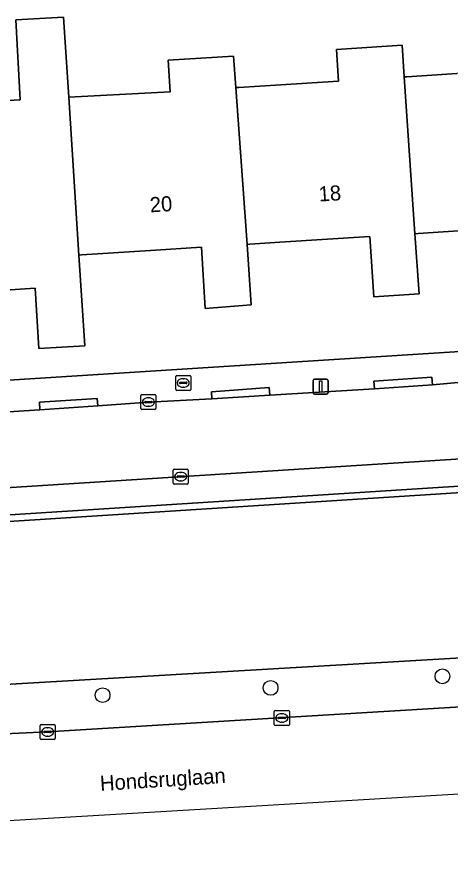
# Model space of a CAD drawing. Extents: x 159626 to 160723, y 388173 to 389416.
# Drawn here: x 160600.9 to 160629.6, y 388328.4 to 388385.4 of the extents above; entities that cross this region are included whole.
import ezdxf

# ---------------------------------------------------------------- set-up
doc = ezdxf.new("R2010")
doc.units = 0
for name, color, linetype in [('IMGEO_Boom', 7, 'Continuous'), ('IMGEO_Brandkraan', 7, 'Continuous'), ('IMGEO_Erf', 7, 'Continuous'), ('IMGEO_Groenvoorziening', 7, 'Continuous'), ('IMGEO_Kolk', 7, 'Continuous'), ('IMGEO_Lichtmast', 7, 'Continuous'), ('IMGEO_Openbare_ruimte_label', 7, 'Continuous'), ('IMGEO_Pand', 7, 'Continuous'), ('IMGEO_Pand_nummerreeks', 7, 'Continuous'), ('IMGEO_Parkeervlak_open', 7, 'Continuous'), ('IMGEO_Rijbaan_lokaal_open', 7, 'Continuous'), ('IMGEO_Rijbaan_regionaal_gesloten', 7, 'Continuous'), ('IMGEO_Voetpad_open', 7, 'Continuous')]:
    doc.layers.add(name, color=color, linetype=linetype)

msp = doc.modelspace()

# ---------------------------------------------------------------- linework, layer by layer
at = {"layer": 'IMGEO_Boom'}
for centre in [(160629.072, 388341.788), (160617.704, 388341.023), (160606.592, 388340.539)]:
    msp.add_circle(centre, 0.489, dxfattribs=at)
at = {"layer": 'IMGEO_Brandkraan'}
for p, q in [((160611.428, 388360.793), (160611.428, 388361.645)), ((160611.503, 388361.719), (160612.355, 388361.719)), ((160611.73, 388361.262), (160612.128, 388361.262)), ((160611.916, 388361.499), (160611.941, 388361.499)), ((160612.429, 388361.645), (160612.429, 388360.793)), ((160612.355, 388360.719), (160611.503, 388360.719)), ((160611.687, 388361.213), (160611.687, 388361.225)), ((160612.125, 388361.176), (160611.727, 388361.176)), ((160611.939, 388360.939), (160611.914, 388360.939)), ((160612.171, 388361.225), (160612.171, 388361.213))]:
    msp.add_line(p, q, dxfattribs=at)
for points in [[(160611.428, 388360.793), (160611.428, 388361.645)], [(160611.503, 388361.719), (160612.355, 388361.719)], [(160612.429, 388361.645), (160612.429, 388360.793)], [(160612.355, 388360.719), (160611.503, 388360.719)]]:
    msp.add_lwpolyline(points, dxfattribs=at)
for centre, radius, start, end in [((160611.505, 388361.643), 0.0765, 91.552, 178.448), ((160611.505, 388361.643), 0.0765, 91.552, 178.448), ((160611.727, 388361.222), 0.0403, 85.8775, 175.7526), ((160612.132, 388361.224), 0.0386, 1.7309, 96.639), ((160612.353, 388361.643), 0.0765, 1.552, 88.448), ((160612.353, 388361.643), 0.0765, 1.552, 88.448), ((160611.505, 388360.795), 0.0765, 181.552, 268.448), ((160611.505, 388360.795), 0.0765, 181.552, 268.448), ((160611.724, 388361.212), 0.0366, 178.938, 274.7102), ((160612.128, 388361.219), 0.043, 264.8664, 352.4533), ((160612.353, 388360.795), 0.0765, 271.552, 358.448), ((160612.353, 388360.795), 0.0765, 271.552, 358.448)]:
    msp.add_arc(centre, radius, start, end, dxfattribs=at)
for centre, major_axis, ratio, start_param, end_param in [((160611.915, 388361.219), (-0.387, 0.002), 0.722429, 4.712389, 7.853982), ((160611.94, 388361.219), (-0.39, 0.002), 0.717154, 1.570796, 4.712389)]:
    msp.add_ellipse(centre, major_axis=major_axis, ratio=ratio, start_param=start_param, end_param=end_param, dxfattribs=at)
at = {"layer": 'IMGEO_Erf'}
for points in [[(160599.948, 388379.9), (160601.144, 388379.965), (160600.856, 388385.271), (160604.009, 388385.443), (160604.351, 388380.139), (160611.072, 388380.503), (160610.938, 388382.597), (160615.257, 388382.873), (160615.406, 388380.78), (160615.608, 388380.793), (160618.393, 388380.972), (160622.189, 388381.215), (160622.055, 388383.309), (160626.4, 388383.587), (160626.543, 388381.493), (160626.725, 388381.505), (160630.025, 388381.716)], [(160631.136, 388371.35), (160627.457, 388371.115), (160627.256, 388371.102), (160627.529, 388367.111), (160624.528, 388366.921), (160624.274, 388370.913), (160618.318, 388370.533), (160616.34, 388370.407), (160616.145, 388370.395), (160616.429, 388366.402), (160613.38, 388366.16), (160613.136, 388370.203), (160609.77, 388369.989), (160605.19, 388369.697), (160605.024, 388369.686), (160605.411, 388363.681), (160602.379, 388363.504), (160602.124, 388367.496), (160598.157, 388367.242)], [(160527.106, 388356.749), (160533.761, 388357.171), (160630.927, 388363.34)]]:
    msp.add_lwpolyline(points, dxfattribs=at)
at = {"layer": 'IMGEO_Groenvoorziening'}
for points in [[(160683.432, 388359.527), (160682.448, 388359.497), (160681.466, 388359.481), (160681.33, 388359.459), (160681.203, 388359.438), (160679.578, 388357.114), (160539.765, 388348.165)], [(160535.643, 388336.797), (160555.393, 388337.291), (160571.906, 388337.242), (160587.404, 388337.384), (160602.96, 388338.103), (160633.959, 388339.983), (160650.929, 388341.506), (160664.339, 388343.297), (160679.735, 388345.243), (160695.182, 388346.963), (160715.275, 388348.763), (160715.285, 388349.31), (160715.234, 388349.978), (160715.102, 388351.742), (160712.472, 388351.607), (160708.613, 388351.323), (160702.167, 388350.903), (160669.741, 388347.509), (160639.389, 388343.548), (160592.566, 388340.797), (160562.372, 388340.614), (160535.067, 388338.508), (160535.156, 388337.218)], [(160539.138, 388348.388), (160537.738, 388349.85), (160534.303, 388349.574), (160535.067, 388338.508), (160562.372, 388340.614), (160564.438, 388342.533), (160592.527, 388342.756), (160592.566, 388340.797), (160639.389, 388343.548), (160639.248, 388345.522), (160668.107, 388348.959), (160668.202, 388347.733), (160669.741, 388347.509), (160702.167, 388350.903)]]:
    msp.add_lwpolyline(points, dxfattribs=at)
at = {"layer": 'IMGEO_Kolk'}
for p, q in [((160609.123, 388359.527), (160609.123, 388360.379)), ((160609.198, 388360.453), (160610.05, 388360.453)), ((160609.611, 388360.233), (160609.636, 388360.233)), ((160610.124, 388360.379), (160610.124, 388359.527)), ((160609.382, 388359.947), (160609.382, 388359.959)), ((160609.82, 388359.91), (160609.422, 388359.91)), ((160609.425, 388359.996), (160609.823, 388359.996)), ((160609.634, 388359.673), (160609.609, 388359.673)), ((160609.866, 388359.959), (160609.866, 388359.947)), ((160610.05, 388359.453), (160609.198, 388359.453)), ((160611.26, 388354.589), (160611.26, 388355.441)), ((160611.335, 388355.515), (160612.187, 388355.515)), ((160611.519, 388355.009), (160611.519, 388355.021)), ((160611.562, 388355.058), (160611.96, 388355.058)), ((160611.748, 388355.295), (160611.773, 388355.295)), ((160612.003, 388355.021), (160612.003, 388355.009)), ((160612.261, 388355.441), (160612.261, 388354.589)), ((160612.187, 388354.515), (160611.335, 388354.515)), ((160611.957, 388354.972), (160611.559, 388354.972)), ((160611.771, 388354.735), (160611.746, 388354.735)), ((160617.95, 388338.603), (160617.95, 388339.455)), ((160618.025, 388339.529), (160618.877, 388339.529)), ((160618.209, 388339.023), (160618.209, 388339.035)), ((160618.252, 388339.072), (160618.65, 388339.072)), ((160618.438, 388339.309), (160618.463, 388339.309)), ((160618.693, 388339.035), (160618.693, 388339.023)), ((160618.951, 388339.455), (160618.951, 388338.603)), ((160602.459, 388337.677), (160602.459, 388338.529)), ((160602.534, 388338.603), (160603.386, 388338.603)), ((160603.46, 388338.529), (160603.46, 388337.677)), ((160618.877, 388338.529), (160618.025, 388338.529)), ((160618.647, 388338.986), (160618.249, 388338.986)), ((160618.461, 388338.749), (160618.436, 388338.749)), ((160602.718, 388338.097), (160602.718, 388338.109)), ((160603.156, 388338.06), (160602.758, 388338.06)), ((160602.761, 388338.146), (160603.159, 388338.146)), ((160602.947, 388338.383), (160602.972, 388338.383)), ((160603.202, 388338.109), (160603.202, 388338.097)), ((160603.386, 388337.603), (160602.534, 388337.603)), ((160602.97, 388337.823), (160602.945, 388337.823))]:
    msp.add_line(p, q, dxfattribs=at)
for points in [[(160609.123, 388359.527), (160609.123, 388360.379)], [(160609.198, 388360.453), (160610.05, 388360.453)], [(160610.124, 388360.379), (160610.124, 388359.527)], [(160610.05, 388359.453), (160609.198, 388359.453)], [(160611.26, 388354.589), (160611.26, 388355.441)], [(160611.335, 388355.515), (160612.187, 388355.515)], [(160612.261, 388355.441), (160612.261, 388354.589)], [(160612.187, 388354.515), (160611.335, 388354.515)], [(160617.95, 388338.603), (160617.95, 388339.455)], [(160618.025, 388339.529), (160618.877, 388339.529)], [(160618.951, 388339.455), (160618.951, 388338.603)], [(160602.459, 388337.677), (160602.459, 388338.529)], [(160602.534, 388338.603), (160603.386, 388338.603)], [(160603.46, 388338.529), (160603.46, 388337.677)], [(160618.877, 388338.529), (160618.025, 388338.529)], [(160603.386, 388337.603), (160602.534, 388337.603)]]:
    msp.add_lwpolyline(points, dxfattribs=at)
for centre, radius, start, end in [((160609.2, 388360.377), 0.0765, 91.552, 178.448), ((160609.2, 388360.377), 0.0765, 91.552, 178.448), ((160610.048, 388360.377), 0.0765, 1.552, 88.448), ((160610.048, 388360.377), 0.0765, 1.552, 88.448), ((160609.422, 388359.956), 0.0403, 85.8775, 175.7526), ((160609.419, 388359.946), 0.0366, 178.938, 274.7102), ((160609.823, 388359.953), 0.043, 264.8664, 352.4533), ((160609.827, 388359.958), 0.0386, 1.7309, 96.639), ((160609.2, 388359.529), 0.0765, 181.552, 268.448), ((160609.2, 388359.529), 0.0765, 181.552, 268.448), ((160610.048, 388359.529), 0.0765, 271.552, 358.448), ((160610.048, 388359.529), 0.0765, 271.552, 358.448), ((160611.337, 388355.439), 0.0765, 91.552, 178.448), ((160611.337, 388355.439), 0.0765, 91.552, 178.448), ((160611.559, 388355.018), 0.0403, 85.8775, 175.7526), ((160611.556, 388355.008), 0.0366, 178.938, 274.7102), ((160611.96, 388355.015), 0.043, 264.8664, 352.4533), ((160611.964, 388355.02), 0.0386, 1.7309, 96.639), ((160612.185, 388355.439), 0.0765, 1.552, 88.448), ((160612.185, 388355.439), 0.0765, 1.552, 88.448), ((160611.337, 388354.591), 0.0765, 181.552, 268.448), ((160611.337, 388354.591), 0.0765, 181.552, 268.448), ((160612.185, 388354.591), 0.0765, 271.552, 358.448), ((160612.185, 388354.591), 0.0765, 271.552, 358.448), ((160618.027, 388339.453), 0.0765, 91.552, 178.448), ((160618.027, 388339.453), 0.0765, 91.552, 178.448), ((160618.249, 388339.032), 0.0403, 85.8775, 175.7526), ((160618.246, 388339.022), 0.0366, 178.938, 274.7102), ((160618.65, 388339.029), 0.043, 264.8664, 352.4533), ((160618.654, 388339.034), 0.0386, 1.7309, 96.639), ((160618.875, 388339.453), 0.0765, 1.552, 88.448), ((160618.875, 388339.453), 0.0765, 1.552, 88.448), ((160602.536, 388338.527), 0.0765, 91.552, 178.448), ((160602.536, 388338.527), 0.0765, 91.552, 178.448), ((160603.384, 388338.527), 0.0765, 1.552, 88.448), ((160603.384, 388338.527), 0.0765, 1.552, 88.448), ((160618.027, 388338.605), 0.0765, 181.552, 268.448), ((160618.027, 388338.605), 0.0765, 181.552, 268.448), ((160618.875, 388338.605), 0.0765, 271.552, 358.448), ((160618.875, 388338.605), 0.0765, 271.552, 358.448), ((160602.758, 388338.106), 0.0403, 85.8775, 175.7526), ((160602.755, 388338.096), 0.0366, 178.938, 274.7102), ((160603.159, 388338.103), 0.043, 264.8664, 352.4533), ((160603.163, 388338.108), 0.0386, 1.7309, 96.639), ((160602.536, 388337.679), 0.0765, 181.552, 268.448), ((160602.536, 388337.679), 0.0765, 181.552, 268.448), ((160603.384, 388337.679), 0.0765, 271.552, 358.448), ((160603.384, 388337.679), 0.0765, 271.552, 358.448)]:
    msp.add_arc(centre, radius, start, end, dxfattribs=at)
for centre, major_axis, ratio, start_param, end_param in [((160609.61, 388359.953), (-0.387, 0.002), 0.722429, 4.712389, 7.853982), ((160609.635, 388359.953), (-0.39, 0.002), 0.717154, 1.570796, 4.712389), ((160611.747, 388355.015), (-0.387, 0.002), 0.722429, 4.712389, 7.853982), ((160611.772, 388355.015), (-0.39, 0.002), 0.717154, 1.570796, 4.712389), ((160618.437, 388339.029), (-0.387, 0.002), 0.722429, 4.712389, 7.853982), ((160618.462, 388339.029), (-0.39, 0.002), 0.717154, 1.570796, 4.712389), ((160602.946, 388338.103), (-0.387, 0.002), 0.722429, 4.712389, 7.853982), ((160602.971, 388338.103), (-0.39, 0.002), 0.717154, 1.570796, 4.712389)]:
    msp.add_ellipse(centre, major_axis=major_axis, ratio=ratio, start_param=start_param, end_param=end_param, dxfattribs=at)
at = {"layer": 'IMGEO_Lichtmast'}
for p, q in [((160620.514, 388360.575), (160620.514, 388361.375)), ((160620.514, 388361.375), (160620.514, 388360.575)), ((160620.614, 388361.475), (160621.404, 388361.475)), ((160621.404, 388361.475), (160620.614, 388361.475)), ((160621.504, 388361.375), (160621.504, 388360.575)), ((160621.504, 388360.575), (160621.504, 388361.375)), ((160621.404, 388360.475), (160620.614, 388360.475)), ((160620.614, 388360.475), (160621.404, 388360.475))]:
    msp.add_line(p, q, dxfattribs=at)
msp.add_lwpolyline([(160620.934, 388361.35), (160621.084, 388361.35), (160621.084, 388360.6), (160620.934, 388360.6), (160620.934, 388361.35)], dxfattribs=at)
for centre, start, end in [((160620.614, 388361.375), 90, 180), ((160620.614, 388361.375), 90, 180), ((160621.404, 388361.375), 0, 90), ((160621.404, 388361.375), 360, 90), ((160620.614, 388360.575), 180, 270), ((160620.614, 388360.575), 180, 270), ((160621.404, 388360.575), 270, 0), ((160621.404, 388360.575), 270, 0)]:
    msp.add_arc(centre, 0.1, start, end, dxfattribs=at)
at = {"layer": 'IMGEO_Pand'}
for points in [[(160604.351, 388380.139), (160604.009, 388385.443), (160600.856, 388385.271), (160601.144, 388379.965), (160599.948, 388379.9), (160600.082, 388377.807), (160597.312, 388377.629), (160593.501, 388377.385), (160593.295, 388377.372), (160594.015, 388366.976), (160594.19, 388366.987), (160598.157, 388367.242), (160602.124, 388367.496), (160602.379, 388363.504), (160605.411, 388363.681), (160605.024, 388369.686)], [(160637.566, 388384.302), (160633.192, 388384.021), (160633.326, 388381.928), (160630.025, 388381.716), (160626.725, 388381.505), (160626.543, 388381.493), (160627.256, 388371.102), (160627.457, 388371.115), (160631.136, 388371.35), (160635.391, 388371.621), (160635.645, 388367.629), (160638.663, 388367.821)], [(160626.543, 388381.493), (160626.4, 388383.587), (160622.055, 388383.309), (160622.189, 388381.215), (160618.393, 388380.972), (160615.608, 388380.793), (160615.406, 388380.78), (160616.145, 388370.395), (160616.34, 388370.407), (160618.318, 388370.533), (160624.274, 388370.913), (160624.528, 388366.921), (160627.529, 388367.111), (160627.256, 388371.102)], [(160615.406, 388380.78), (160615.257, 388382.873), (160610.938, 388382.597), (160611.072, 388380.503), (160604.351, 388380.139), (160605.024, 388369.686), (160605.19, 388369.697), (160609.77, 388369.989), (160613.136, 388370.203), (160613.38, 388366.16), (160616.429, 388366.402), (160616.145, 388370.395)]]:
    msp.add_lwpolyline(points, close=True, dxfattribs=at)
at = {"layer": 'IMGEO_Parkeervlak_open'}
for points in [[(160681.203, 388359.438), (160537.182, 388350.244)], [(160539.996, 388348.618), (160678.87, 388357.502)]]:
    msp.add_lwpolyline(points, dxfattribs=at)
at = {"layer": 'IMGEO_Rijbaan_lokaal_open'}
for points in [[(160631.067, 388361.328), (160628.406, 388361.093), (160624.577, 388360.831), (160617.652, 388360.402), (160613.821, 388360.171), (160609.62, 388359.952), (160606.276, 388359.695), (160602.448, 388359.442), (160595.227, 388358.969), (160591.396, 388358.729), (160589.173, 388358.669), (160584.14, 388358.327), (160580.29, 388358.058), (160573.668, 388357.585), (160572.786, 388357.564), (160568.994, 388357.337), (160561.64, 388356.842)], [(160537.182, 388350.244), (160681.203, 388359.438)]]:
    msp.add_lwpolyline(points, dxfattribs=at)
at = {"layer": 'IMGEO_Rijbaan_regionaal_gesloten'}
for points in [[(160678.758, 388341.56), (160687.933, 388342.625), (160715.591, 388345.228), (160715.275, 388348.763), (160695.182, 388346.963), (160679.735, 388345.243), (160664.339, 388343.297), (160650.929, 388341.506), (160633.959, 388339.983), (160602.96, 388338.103), (160587.404, 388337.384), (160571.906, 388337.242), (160555.393, 388337.291), (160535.643, 388336.797), (160535.91, 388333.266), (160549.648, 388333.677), (160560.088, 388333.797)], [(160536.303, 388328.444), (160716.577, 388339.129), (160716.393, 388342.005), (160678.903, 388339.559)]]:
    msp.add_lwpolyline(points, dxfattribs=at)
at = {"layer": 'IMGEO_Voetpad_open'}
for points in [[(160630.927, 388363.34), (160533.761, 388357.171)], [(160595.227, 388358.969), (160602.448, 388359.442), (160602.416, 388359.94), (160606.244, 388360.193), (160606.276, 388359.695), (160609.62, 388359.952), (160613.821, 388360.171), (160613.787, 388360.635), (160617.615, 388360.914), (160617.652, 388360.402), (160624.577, 388360.831), (160624.541, 388361.329), (160628.369, 388361.608), (160628.406, 388361.093), (160631.067, 388361.328)], [(160678.87, 388357.502), (160539.996, 388348.618)], [(160539.765, 388348.165), (160679.578, 388357.114)]]:
    msp.add_lwpolyline(points, dxfattribs=at)
for points in [[(160624.577, 388360.831), (160628.406, 388361.093), (160628.369, 388361.608), (160624.541, 388361.329)], [(160613.821, 388360.171), (160617.652, 388360.402), (160617.615, 388360.914), (160613.787, 388360.635)], [(160606.276, 388359.695), (160606.244, 388360.193), (160602.416, 388359.94), (160602.448, 388359.442)]]:
    msp.add_lwpolyline(points, close=True, dxfattribs=at)

# ---------------------------------------------------------------- texts
at = {"layer": 'IMGEO_Openbare_ruimte_label'}
msp.add_text('Hondsruglaan', height=1, rotation=3.6693, dxfattribs=at).set_placement((160606.451, 388334.195))
at = {"layer": 'IMGEO_Pand_nummerreeks'}
for s, p in [('18', (160620.913, 388373.23)), ('20', (160609.746, 388372.514))]:
    msp.add_text(s, height=1, rotation=3.6669, dxfattribs=at).set_placement(p)

doc.saveas('drawing.dxf')
